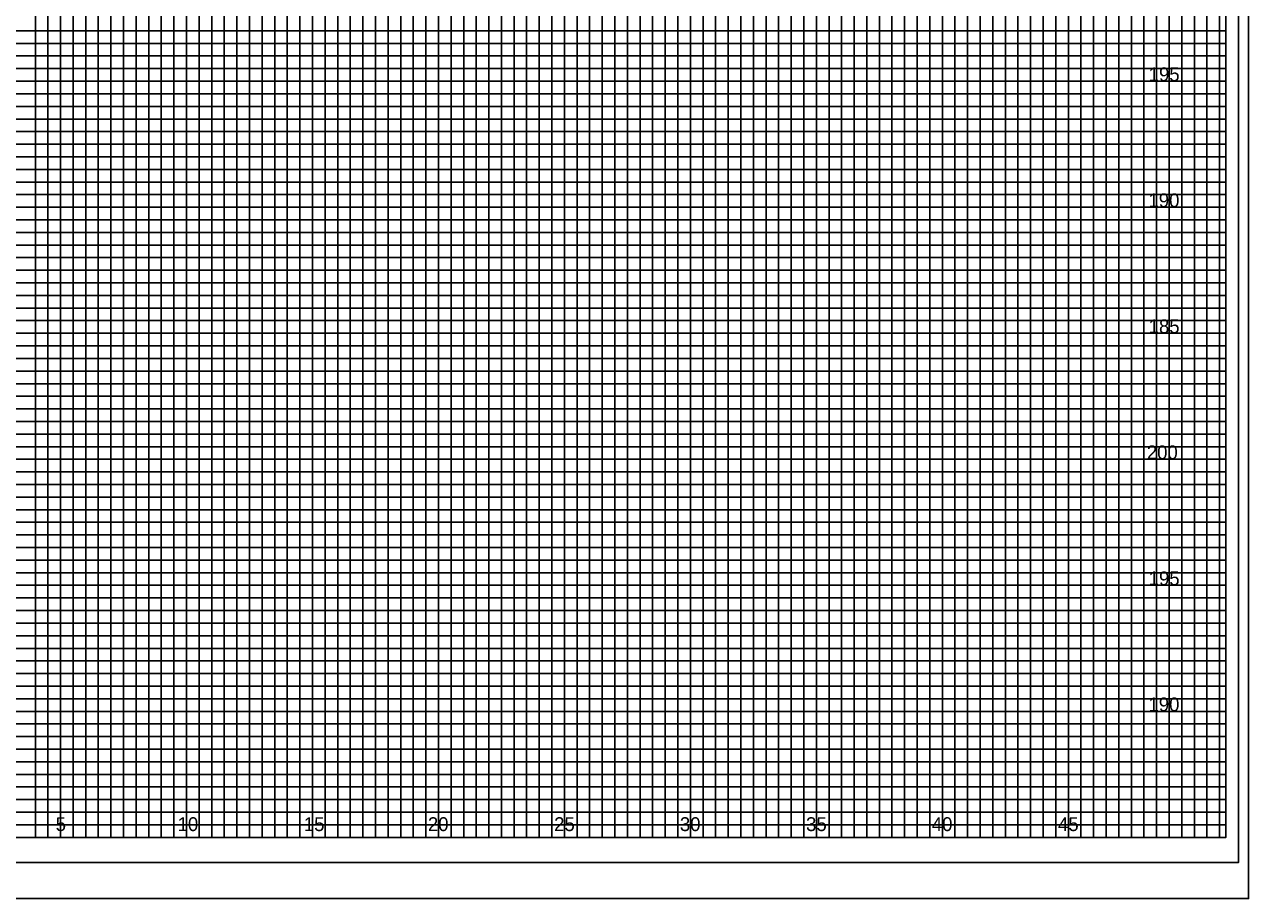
# Model space of a CAD drawing. Extents: x -4 to 103, y -2 to 6583.
# Drawn here: x 54.82 to 103.4, y 1414.08 to 1448.75 of the extents above; entities that cross this region are included whole.
import ezdxf

# ---------------------------------------------------------------- set-up
doc = ezdxf.new("R2010")
doc.units = 0
for name, color, linetype in [('Prop XS Elevation Labels', 7, 'Continuous'), ('Prop XS Offset Labels', 7, 'Continuous'), ('Sheet Cross Section CELL', 7, 'Continuous'), ('Sheet Cross Section Grid Major CELL', 7, 'Continuous'), ('Sheet Cross Section Grid Middle CELL', 7, 'Continuous'), ('Sheet Cutting Line CELL', 7, 'Continuous'), ('Sheet DOT Grid CELL', 7, 'Continuous'), ('Sheet Plot Border Inside CELL', 7, 'Continuous'), ('Sheet Plot Border Outside CELL', 7, 'Continuous')]:
    doc.layers.add(name, color=color, linetype=linetype)

msp = doc.modelspace()

# ---------------------------------------------------------------- linework, layer by layer
at = {"layer": 'Sheet Cross Section CELL'}
msp.add_lwpolyline([(102.5, 1481.5), (0, 1481.5), (0, 1416.5), (102.5, 1416.5)], close=True, dxfattribs=at)
at = {"layer": 'Sheet Cross Section Grid Major CELL'}
for points in [[(56.25, 1416.5), (56.25, 1481.5)], [(58.75, 1481.5), (58.75, 1416.5), (61.25, 1416.5), (61.25, 1481.5)], [(63.75, 1481.5), (63.75, 1416.5), (66.25, 1416.5), (66.25, 1481.5)], [(68.75, 1481.5), (68.75, 1416.5), (71.25, 1416.5), (71.25, 1481.5)], [(73.75, 1481.5), (73.75, 1416.5), (76.25, 1416.5), (76.25, 1478.5)], [(88.75, 1478.5), (88.75, 1416.5), (91.25, 1416.5), (91.25, 1479.925)], [(93.75, 1479.925), (93.75, 1416.5), (96.25, 1416.5), (96.25, 1479.925)], [(98.75, 1479.925), (98.75, 1416.5), (101.25, 1416.5), (101.25, 1479.925)], [(78.75, 1478.5), (78.75, 1416.5), (81.25, 1416.5), (81.25, 1478.5)], [(83.75, 1478.5), (83.75, 1416.5), (86.25, 1416.5), (86.25, 1478.5)], [(0, 1444), (102.5, 1444), (102.5, 1446.5), (0, 1446.5)], [(0, 1439), (102.5, 1439), (102.5, 1441.5), (0, 1441.5)], [(0, 1434), (102.5, 1434), (102.5, 1436.5), (0, 1436.5)], [(0, 1429), (102.5, 1429), (102.5, 1431.5), (0, 1431.5)], [(0, 1424), (102.5, 1424), (102.5, 1426.5), (0, 1426.5)], [(0, 1419), (102.5, 1419), (102.5, 1421.5), (0, 1421.5)]]:
    msp.add_lwpolyline(points, dxfattribs=at)
at = {"layer": 'Sheet Cross Section Grid Middle CELL'}
for points in [[(54.75, 1416.5), (55.25, 1416.5), (55.25, 1481.5)], [(55.75, 1481.5), (55.75, 1416.5), (56.75, 1416.5), (56.75, 1481.5)], [(57.25, 1481.5), (57.25, 1416.5), (57.75, 1416.5), (57.75, 1481.5)], [(58.25, 1481.5), (58.25, 1416.5), (59.25, 1416.5), (59.25, 1481.5)], [(59.75, 1481.5), (59.75, 1416.5), (60.25, 1416.5), (60.25, 1481.5)], [(60.75, 1481.5), (60.75, 1416.5), (61.75, 1416.5), (61.75, 1481.5)], [(62.25, 1481.5), (62.25, 1416.5), (62.75, 1416.5), (62.75, 1481.5)], [(63.25, 1481.5), (63.25, 1416.5), (64.25, 1416.5), (64.25, 1481.5)], [(64.75, 1481.5), (64.75, 1416.5), (65.25, 1416.5), (65.25, 1481.5)], [(65.75, 1481.5), (65.75, 1416.5), (66.75, 1416.5), (66.75, 1481.5)], [(67.25, 1481.5), (67.25, 1416.5), (67.75, 1416.5), (67.75, 1481.5)], [(68.25, 1481.5), (68.25, 1416.5), (69.25, 1416.5), (69.25, 1481.5)], [(69.75, 1481.5), (69.75, 1416.5), (70.25, 1416.5), (70.25, 1481.5)], [(70.75, 1481.5), (70.75, 1416.5), (71.75, 1416.5), (71.75, 1481.5)], [(72.25, 1481.5), (72.25, 1416.5), (72.75, 1416.5), (72.75, 1481.5)], [(73.25, 1481.5), (73.25, 1416.5), (74.25, 1416.5), (74.25, 1478.5)], [(89.75, 1478.5), (89.75, 1416.5), (90.25, 1416.5), (90.25, 1479.925)], [(90.75, 1479.925), (90.75, 1416.5), (91.75, 1416.5), (91.75, 1479.925)], [(92.25, 1479.925), (92.25, 1416.5), (92.75, 1416.5), (92.75, 1479.925)], [(93.25, 1479.925), (93.25, 1416.5), (94.25, 1416.5), (94.25, 1479.925)], [(94.75, 1479.925), (94.75, 1416.5), (95.25, 1416.5), (95.25, 1479.925)], [(95.75, 1479.925), (95.75, 1416.5), (96.75, 1416.5), (96.75, 1479.925)], [(97.25, 1479.925), (97.25, 1416.5), (97.75, 1416.5), (97.75, 1479.925)], [(98.25, 1479.925), (98.25, 1416.5), (99.25, 1416.5), (99.25, 1479.925)], [(99.75, 1479.925), (99.75, 1416.5), (100.25, 1416.5), (100.25, 1479.925)], [(100.25, 1479.925), (100.75, 1479.925), (100.75, 1416.5), (101.75, 1416.5), (101.75, 1479.925), (102.25, 1479.925), (102.25, 1416.5)], [(74.75, 1478.5), (74.75, 1416.5), (75.25, 1416.5), (75.25, 1478.5)], [(75.75, 1478.5), (75.75, 1416.5), (76.75, 1416.5), (76.75, 1478.5)], [(77.25, 1478.5), (77.25, 1416.5), (77.75, 1416.5), (77.75, 1478.5)], [(78.25, 1478.5), (78.25, 1416.5), (79.25, 1416.5), (79.25, 1478.5)], [(79.75, 1478.5), (79.75, 1416.5), (80.25, 1416.5), (80.25, 1478.5)], [(80.75, 1478.5), (80.75, 1416.5), (81.75, 1416.5), (81.75, 1478.5)], [(82.25, 1478.5), (82.25, 1416.5), (82.75, 1416.5), (82.75, 1478.5)], [(83.25, 1478.5), (83.25, 1416.5), (84.25, 1416.5), (84.25, 1478.5)], [(84.75, 1478.5), (84.75, 1416.5), (85.25, 1416.5), (85.25, 1478.5)], [(85.75, 1478.5), (85.75, 1416.5), (86.75, 1416.5), (86.75, 1478.5)], [(87.25, 1478.5), (87.25, 1416.5), (87.75, 1416.5), (87.75, 1478.5)], [(88.25, 1478.5), (88.25, 1416.5), (89.25, 1416.5), (89.25, 1478.5)], [(0, 1448), (102.5, 1448), (102.5, 1448.5), (0, 1448.5)], [(0, 1447), (102.5, 1447), (102.5, 1447.5), (0, 1447.5)], [(0, 1445.5), (102.5, 1445.5), (102.5, 1446), (0, 1446)], [(0, 1444.5), (102.5, 1444.5), (102.5, 1445), (0, 1445)], [(0, 1443), (102.5, 1443), (102.5, 1443.5), (0, 1443.5)], [(0, 1442), (102.5, 1442), (102.5, 1442.5), (0, 1442.5)], [(0, 1440.5), (102.5, 1440.5), (102.5, 1441), (0, 1441)], [(0, 1439.5), (102.5, 1439.5), (102.5, 1440), (0, 1440)], [(0, 1438), (102.5, 1438), (102.5, 1438.5), (0, 1438.5)], [(0, 1437), (102.5, 1437), (102.5, 1437.5), (0, 1437.5)], [(0, 1435.5), (102.5, 1435.5), (102.5, 1436), (0, 1436)], [(0, 1434.5), (102.5, 1434.5), (102.5, 1435), (0, 1435)], [(0, 1433), (102.5, 1433), (102.5, 1433.5), (0, 1433.5)], [(0, 1432), (102.5, 1432), (102.5, 1432.5), (0, 1432.5)], [(0, 1430.5), (102.5, 1430.5), (102.5, 1431), (0, 1431)], [(0, 1429.5), (102.5, 1429.5), (102.5, 1430), (0, 1430)], [(0, 1428), (102.5, 1428), (102.5, 1428.5), (0, 1428.5)], [(0, 1427), (102.5, 1427), (102.5, 1427.5), (0, 1427.5)], [(0, 1425.5), (102.5, 1425.5), (102.5, 1426), (0, 1426)], [(0, 1424.5), (102.5, 1424.5), (102.5, 1425), (0, 1425)], [(0, 1423), (102.5, 1423), (102.5, 1423.5), (0, 1423.5)], [(0, 1422), (102.5, 1422), (102.5, 1422.5), (0, 1422.5)], [(0, 1420.5), (102.5, 1420.5), (102.5, 1421), (0, 1421)], [(0, 1419.5), (102.5, 1419.5), (102.5, 1420), (0, 1420)], [(0, 1418), (102.5, 1418), (102.5, 1418.5), (0, 1418.5)], [(0, 1417), (102.5, 1417), (102.5, 1417.5), (0, 1417.5)]]:
    msp.add_lwpolyline(points, dxfattribs=at)
at = {"layer": 'Sheet Cutting Line CELL'}
msp.add_line((-3.5, 1414.075), (103.4, 1414.075), dxfattribs=at)
at = {"layer": 'Sheet DOT Grid CELL'}
for p, q in [((56.25, 1416.5), (56.25, 1481.5)), ((58.75, 1416.5), (58.75, 1481.5)), ((61.25, 1416.5), (61.25, 1481.5)), ((63.75, 1416.5), (63.75, 1481.5)), ((66.25, 1416.5), (66.25, 1481.5)), ((68.75, 1416.5), (68.75, 1481.5)), ((71.25, 1416.5), (71.25, 1481.5)), ((73.75, 1416.5), (73.75, 1481.5)), ((91.25, 1416.5), (91.25, 1479.925)), ((93.75, 1416.5), (93.75, 1479.925)), ((96.25, 1416.5), (96.25, 1479.925)), ((98.75, 1416.5), (98.75, 1479.925)), ((101.25, 1416.5), (101.25, 1479.925)), ((76.25, 1416.5), (76.25, 1478.5)), ((78.75, 1416.5), (78.75, 1478.5)), ((81.25, 1416.5), (81.25, 1478.5)), ((83.75, 1416.5), (83.75, 1478.5)), ((86.25, 1416.5), (86.25, 1478.5)), ((88.75, 1416.5), (88.75, 1478.5)), ((0, 1446.5), (102.5, 1446.5)), ((0, 1444), (102.5, 1444)), ((0, 1441.5), (102.5, 1441.5)), ((0, 1439), (102.5, 1439)), ((0, 1436.5), (102.5, 1436.5)), ((0, 1434), (102.5, 1434)), ((0, 1431.5), (102.5, 1431.5)), ((0, 1429), (102.5, 1429)), ((0, 1426.5), (102.5, 1426.5)), ((0, 1424), (102.5, 1424)), ((0, 1421.5), (102.5, 1421.5)), ((0, 1419), (102.5, 1419))]:
    msp.add_line(p, q, dxfattribs=at)
at = {"layer": 'Sheet Plot Border Inside CELL'}
msp.add_lwpolyline([(103, 1482.5), (-2.8, 1482.5), (-2.8, 1415.5), (103, 1415.5)], close=True, dxfattribs=at)
at = {"layer": 'Sheet Plot Border Outside CELL'}
msp.add_lwpolyline([(103.4, 1483.9), (-3.5, 1483.9), (-3.5, 1414.075), (103.4, 1414.075)], close=True, dxfattribs=at)

# ---------------------------------------------------------------- texts
at = {"layer": 'Prop XS Elevation Labels'}
for s, p in [('195', (99.438, 1446.5)), ('190', (99.43, 1441.5)), ('185', (99.438, 1436.5)), ('200', (99.364, 1431.5)), ('195', (99.438, 1426.5)), ('190', (99.43, 1421.5))]:
    msp.add_text(s, height=0.55, dxfattribs=at).set_placement(p)
at = {"layer": 'Prop XS Offset Labels'}
for s, p in [('5', (56.057, 1416.75)), ('10', (60.897, 1416.75)), ('15', (65.906, 1416.75)), ('20', (70.831, 1416.75)), ('25', (75.84, 1416.75)), ('30', (80.831, 1416.75)), ('35', (85.84, 1416.75)), ('40', (90.831, 1416.75)), ('45', (95.84, 1416.75))]:
    msp.add_text(s, height=0.55, dxfattribs=at).set_placement(p)

doc.saveas('drawing.dxf')
